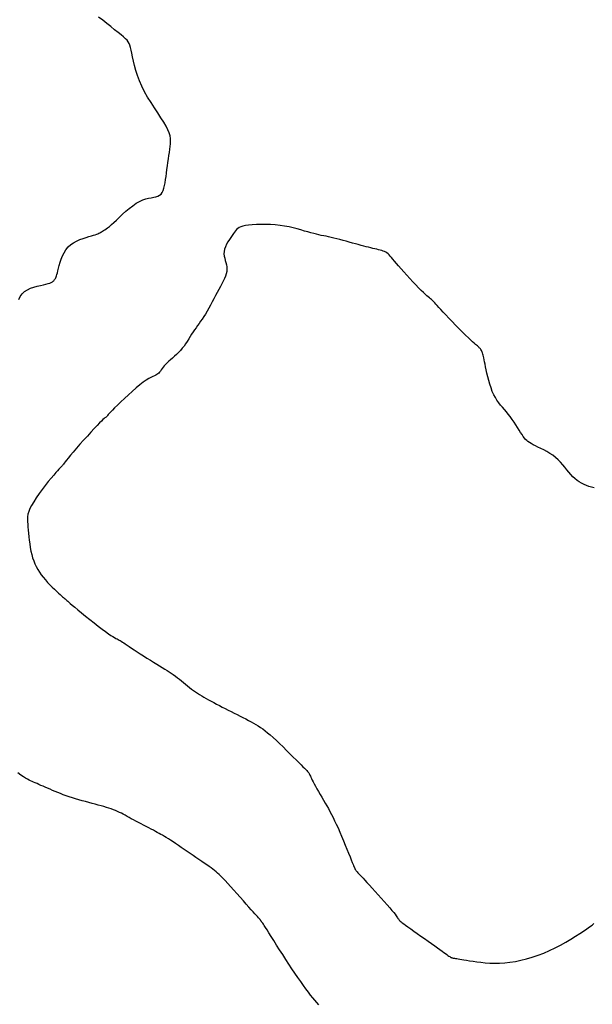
# Model space of a CAD drawing. Header units: millimetres. Extents: x 32690613 to 32693367, y 5343692 to 5344708.
# Tile 324 of 656: x 32692888 to 32692900, y 5343719 to 5343740. Entities that reach past the tile are written whole.
import ezdxf

# ---------------------------------------------------------------- set-up
doc = ezdxf.new("R2010")
doc.units = ezdxf.units.MM
doc.header["$LTSCALE"] = 20
doc.layers.add('02-DGM_HL_493.50', color=112, linetype='Continuous')

msp = doc.modelspace()

# ---------------------------------------------------------------- linework, layer by layer
at = {"layer": '02-DGM_HL_493.50', "elevation": 493.5, "flags": 128}
for points in [[(32692888.093, 5343734.335), (32692888.125, 5343734.4), (32692888.166, 5343734.458), (32692888.218, 5343734.506), (32692888.279, 5343734.545), (32692888.347, 5343734.577), (32692888.417, 5343734.602), (32692888.488, 5343734.622), (32692888.557, 5343734.638), (32692888.621, 5343734.652), (32692888.677, 5343734.665), (32692888.724, 5343734.678), (32692888.761, 5343734.69), (32692888.791, 5343734.703), (32692888.813, 5343734.715), (32692888.831, 5343734.728), (32692888.844, 5343734.74), (32692888.854, 5343734.752), (32692888.862, 5343734.764), (32692888.87, 5343734.776), (32692888.878, 5343734.789), (32692888.886, 5343734.803), (32692888.894, 5343734.822), (32692888.903, 5343734.845), (32692888.912, 5343734.874), (32692888.923, 5343734.91), (32692888.934, 5343734.954), (32692888.947, 5343735.007), (32692888.962, 5343735.068), (32692888.981, 5343735.134), (32692889.003, 5343735.203), (32692889.03, 5343735.273), (32692889.064, 5343735.341), (32692889.104, 5343735.405), (32692889.151, 5343735.463), (32692889.207, 5343735.513), (32692889.269, 5343735.555), (32692889.335, 5343735.591), (32692889.404, 5343735.621), (32692889.471, 5343735.646), (32692889.537, 5343735.667), (32692889.598, 5343735.685), (32692889.651, 5343735.7), (32692889.697, 5343735.714), (32692889.734, 5343735.726), (32692889.765, 5343735.737), (32692889.791, 5343735.748), (32692889.814, 5343735.758), (32692889.833, 5343735.768), (32692889.852, 5343735.778), (32692889.87, 5343735.789), (32692889.89, 5343735.801), (32692889.912, 5343735.814), (32692889.937, 5343735.83), (32692889.966, 5343735.851), (32692889.999, 5343735.876), (32692890.037, 5343735.906), (32692890.081, 5343735.944), (32692890.131, 5343735.989), (32692890.189, 5343736.042), (32692890.252, 5343736.102), (32692890.319, 5343736.165), (32692890.391, 5343736.229), (32692890.464, 5343736.291), (32692890.538, 5343736.349), (32692890.611, 5343736.4), (32692890.683, 5343736.442), (32692890.752, 5343736.473), (32692890.817, 5343736.495), (32692890.879, 5343736.51), (32692890.936, 5343736.52), (32692890.989, 5343736.529), (32692891.036, 5343736.539), (32692891.079, 5343736.552), (32692891.115, 5343736.572), (32692891.145, 5343736.599), (32692891.17, 5343736.635), (32692891.19, 5343736.678), (32692891.207, 5343736.727), (32692891.22, 5343736.783), (32692891.232, 5343736.843), (32692891.242, 5343736.909), (32692891.252, 5343736.978), (32692891.262, 5343737.05), (32692891.273, 5343737.125), (32692891.284, 5343737.201), (32692891.294, 5343737.276), (32692891.305, 5343737.351), (32692891.315, 5343737.424), (32692891.325, 5343737.493), (32692891.334, 5343737.559), (32692891.343, 5343737.619), (32692891.349, 5343737.676), (32692891.351, 5343737.732), (32692891.348, 5343737.788), (32692891.339, 5343737.847), (32692891.321, 5343737.91), (32692891.293, 5343737.979), (32692891.254, 5343738.056), (32692891.204, 5343738.142), (32692891.143, 5343738.237), (32692891.075, 5343738.339), (32692891.003, 5343738.447), (32692890.93, 5343738.56), (32692890.858, 5343738.675), (32692890.791, 5343738.792), (32692890.731, 5343738.91), (32692890.68, 5343739.026), (32692890.638, 5343739.14), (32692890.603, 5343739.25), (32692890.575, 5343739.355), (32692890.553, 5343739.453), (32692890.534, 5343739.542), (32692890.519, 5343739.621), (32692890.506, 5343739.689), (32692890.493, 5343739.746), (32692890.479, 5343739.792), (32692890.463, 5343739.831), (32692890.443, 5343739.865), (32692890.417, 5343739.898), (32692890.384, 5343739.931), (32692890.341, 5343739.969), (32692890.288, 5343740.012), (32692890.224, 5343740.065), (32692890.15, 5343740.124), (32692890.069, 5343740.19), (32692889.983, 5343740.258), (32692889.895, 5343740.328), (32692889.807, 5343740.397)], [(32692900.439, 5343730.293), (32692900.383, 5343730.31), (32692900.327, 5343730.328), (32692900.273, 5343730.348), (32692900.22, 5343730.37), (32692900.169, 5343730.396), (32692900.119, 5343730.424), (32692900.071, 5343730.456), (32692900.024, 5343730.493), (32692899.979, 5343730.534), (32692899.936, 5343730.58), (32692899.894, 5343730.63), (32692899.851, 5343730.682), (32692899.808, 5343730.737), (32692899.763, 5343730.792), (32692899.716, 5343730.846), (32692899.665, 5343730.899), (32692899.61, 5343730.948), (32692899.55, 5343730.994), (32692899.487, 5343731.036), (32692899.422, 5343731.074), (32692899.357, 5343731.11), (32692899.293, 5343731.142), (32692899.232, 5343731.171), (32692899.176, 5343731.197), (32692899.126, 5343731.222), (32692899.083, 5343731.244), (32692899.048, 5343731.266), (32692899.017, 5343731.287), (32692898.99, 5343731.31), (32692898.965, 5343731.336), (32692898.941, 5343731.364), (32692898.917, 5343731.398), (32692898.89, 5343731.437), (32692898.861, 5343731.483), (32692898.829, 5343731.534), (32692898.794, 5343731.589), (32692898.757, 5343731.647), (32692898.719, 5343731.706), (32692898.679, 5343731.765), (32692898.638, 5343731.823), (32692898.596, 5343731.878), (32692898.554, 5343731.929), (32692898.512, 5343731.978), (32692898.471, 5343732.025), (32692898.43, 5343732.072), (32692898.391, 5343732.122), (32692898.353, 5343732.174), (32692898.318, 5343732.231), (32692898.284, 5343732.294), (32692898.253, 5343732.364), (32692898.225, 5343732.439), (32692898.199, 5343732.518), (32692898.176, 5343732.598), (32692898.155, 5343732.678), (32692898.137, 5343732.755), (32692898.121, 5343732.828), (32692898.107, 5343732.894), (32692898.096, 5343732.951), (32692898.086, 5343733.002), (32692898.077, 5343733.045), (32692898.07, 5343733.082), (32692898.063, 5343733.114), (32692898.057, 5343733.142), (32692898.051, 5343733.167), (32692898.044, 5343733.189), (32692898.036, 5343733.209), (32692898.027, 5343733.227), (32692898.018, 5343733.245), (32692898.008, 5343733.261), (32692897.997, 5343733.276), (32692897.985, 5343733.289), (32692897.973, 5343733.302), (32692897.96, 5343733.315), (32692897.947, 5343733.327), (32692897.932, 5343733.339), (32692897.914, 5343733.355), (32692897.892, 5343733.373), (32692897.864, 5343733.397), (32692897.83, 5343733.428), (32692897.789, 5343733.466), (32692897.739, 5343733.514), (32692897.68, 5343733.572), (32692897.613, 5343733.638), (32692897.541, 5343733.71), (32692897.466, 5343733.786), (32692897.392, 5343733.862), (32692897.32, 5343733.936), (32692897.254, 5343734.005), (32692897.195, 5343734.068), (32692897.145, 5343734.122), (32692897.104, 5343734.167), (32692897.071, 5343734.205), (32692897.043, 5343734.237), (32692897.02, 5343734.263), (32692897, 5343734.285), (32692896.983, 5343734.304), (32692896.965, 5343734.321), (32692896.947, 5343734.338), (32692896.927, 5343734.354), (32692896.904, 5343734.372), (32692896.878, 5343734.393), (32692896.848, 5343734.418), (32692896.813, 5343734.449), (32692896.773, 5343734.486), (32692896.725, 5343734.532), (32692896.671, 5343734.586), (32692896.611, 5343734.648), (32692896.548, 5343734.715), (32692896.483, 5343734.785), (32692896.418, 5343734.857), (32692896.355, 5343734.927), (32692896.295, 5343734.994), (32692896.242, 5343735.056), (32692896.196, 5343735.111), (32692896.156, 5343735.159), (32692896.121, 5343735.2), (32692896.091, 5343735.237), (32692896.064, 5343735.268), (32692896.039, 5343735.294), (32692896.015, 5343735.316), (32692895.991, 5343735.335), (32692895.966, 5343735.351), (32692895.939, 5343735.365), (32692895.91, 5343735.377), (32692895.879, 5343735.387), (32692895.847, 5343735.396), (32692895.812, 5343735.405), (32692895.775, 5343735.414), (32692895.735, 5343735.423), (32692895.692, 5343735.433), (32692895.647, 5343735.444), (32692895.598, 5343735.456), (32692895.547, 5343735.469), (32692895.493, 5343735.482), (32692895.437, 5343735.497), (32692895.378, 5343735.513), (32692895.316, 5343735.53), (32692895.251, 5343735.548), (32692895.185, 5343735.566), (32692895.118, 5343735.585), (32692895.05, 5343735.604), (32692894.984, 5343735.622), (32692894.918, 5343735.639), (32692894.856, 5343735.655), (32692894.796, 5343735.669), (32692894.74, 5343735.682), (32692894.687, 5343735.693), (32692894.635, 5343735.703), (32692894.584, 5343735.713), (32692894.532, 5343735.724), (32692894.479, 5343735.736), (32692894.422, 5343735.75), (32692894.361, 5343735.766), (32692894.295, 5343735.785), (32692894.224, 5343735.806), (32692894.148, 5343735.829), (32692894.067, 5343735.852), (32692893.982, 5343735.874), (32692893.892, 5343735.895), (32692893.797, 5343735.913), (32692893.699, 5343735.927), (32692893.597, 5343735.938), (32692893.493, 5343735.945), (32692893.389, 5343735.948), (32692893.288, 5343735.948), (32692893.192, 5343735.944), (32692893.103, 5343735.939), (32692893.023, 5343735.931), (32692892.954, 5343735.921), (32692892.898, 5343735.909), (32692892.854, 5343735.895), (32692892.819, 5343735.879), (32692892.79, 5343735.861), (32692892.767, 5343735.839), (32692892.745, 5343735.813), (32692892.724, 5343735.783), (32692892.7, 5343735.749), (32692892.673, 5343735.71), (32692892.642, 5343735.667), (32692892.611, 5343735.621), (32692892.581, 5343735.572), (32692892.552, 5343735.521), (32692892.528, 5343735.47), (32692892.51, 5343735.418), (32692892.499, 5343735.367), (32692892.496, 5343735.317), (32692892.501, 5343735.269), (32692892.511, 5343735.222), (32692892.523, 5343735.175), (32692892.536, 5343735.128), (32692892.548, 5343735.082), (32692892.557, 5343735.035), (32692892.56, 5343734.987), (32692892.556, 5343734.939), (32692892.545, 5343734.89), (32692892.528, 5343734.839), (32692892.506, 5343734.786), (32692892.48, 5343734.732), (32692892.451, 5343734.675), (32692892.419, 5343734.615), (32692892.385, 5343734.553), (32692892.35, 5343734.488), (32692892.315, 5343734.42), (32692892.279, 5343734.351), (32692892.243, 5343734.283), (32692892.206, 5343734.214), (32692892.17, 5343734.148), (32692892.134, 5343734.084), (32692892.098, 5343734.025), (32692892.063, 5343733.969), (32692892.029, 5343733.918), (32692891.995, 5343733.869), (32692891.962, 5343733.822), (32692891.929, 5343733.777), (32692891.897, 5343733.732), (32692891.865, 5343733.687), (32692891.833, 5343733.641), (32692891.802, 5343733.592), (32692891.771, 5343733.542), (32692891.739, 5343733.491), (32692891.706, 5343733.439), (32692891.673, 5343733.388), (32692891.638, 5343733.338), (32692891.601, 5343733.289), (32692891.563, 5343733.243), (32692891.522, 5343733.199), (32692891.479, 5343733.157), (32692891.436, 5343733.118), (32692891.393, 5343733.08), (32692891.351, 5343733.045), (32692891.312, 5343733.01), (32692891.275, 5343732.977), (32692891.242, 5343732.945), (32692891.214, 5343732.913), (32692891.19, 5343732.882), (32692891.169, 5343732.853), (32692891.149, 5343732.825), (32692891.132, 5343732.8), (32692891.114, 5343732.777), (32692891.096, 5343732.756), (32692891.077, 5343732.739), (32692891.055, 5343732.725), (32692891.031, 5343732.713), (32692891.002, 5343732.7), (32692890.968, 5343732.685), (32692890.928, 5343732.665), (32692890.882, 5343732.639), (32692890.827, 5343732.605), (32692890.764, 5343732.56), (32692890.692, 5343732.504), (32692890.612, 5343732.438), (32692890.529, 5343732.366), (32692890.445, 5343732.29), (32692890.362, 5343732.214), (32692890.283, 5343732.14), (32692890.212, 5343732.072), (32692890.15, 5343732.012), (32692890.101, 5343731.962), (32692890.063, 5343731.922), (32692890.034, 5343731.891), (32692890.013, 5343731.868), (32692889.998, 5343731.85), (32692889.987, 5343731.837), (32692889.98, 5343731.828), (32692889.973, 5343731.821), (32692889.965, 5343731.814), (32692889.955, 5343731.807), (32692889.942, 5343731.797), (32692889.924, 5343731.781), (32692889.9, 5343731.76), (32692889.868, 5343731.729), (32692889.827, 5343731.689), (32692889.776, 5343731.636), (32692889.713, 5343731.569), (32692889.642, 5343731.492), (32692889.565, 5343731.408), (32692889.485, 5343731.319), (32692889.406, 5343731.23), (32692889.33, 5343731.144), (32692889.261, 5343731.064), (32692889.201, 5343730.994), (32692889.152, 5343730.936), (32692889.115, 5343730.889), (32692889.087, 5343730.853), (32692889.066, 5343730.825), (32692889.051, 5343730.804), (32692889.041, 5343730.788), (32692889.032, 5343730.777), (32692889.025, 5343730.767), (32692889.016, 5343730.758), (32692889.006, 5343730.748), (32692888.993, 5343730.736), (32692888.975, 5343730.719), (32692888.952, 5343730.695), (32692888.923, 5343730.664), (32692888.887, 5343730.623), (32692888.842, 5343730.571), (32692888.788, 5343730.506), (32692888.727, 5343730.431), (32692888.662, 5343730.348), (32692888.596, 5343730.261), (32692888.53, 5343730.171), (32692888.469, 5343730.083), (32692888.413, 5343729.998), (32692888.367, 5343729.919), (32692888.332, 5343729.85), (32692888.307, 5343729.787), (32692888.29, 5343729.73), (32692888.281, 5343729.676), (32692888.278, 5343729.623), (32692888.28, 5343729.57), (32692888.284, 5343729.515), (32692888.29, 5343729.456), (32692888.296, 5343729.391), (32692888.302, 5343729.32), (32692888.31, 5343729.246), (32692888.318, 5343729.17), (32692888.328, 5343729.093), (32692888.34, 5343729.015), (32692888.354, 5343728.939), (32692888.371, 5343728.866), (32692888.39, 5343728.796), (32692888.413, 5343728.73), (32692888.438, 5343728.666), (32692888.467, 5343728.606), (32692888.499, 5343728.547), (32692888.535, 5343728.49), (32692888.574, 5343728.433), (32692888.617, 5343728.378), (32692888.663, 5343728.323), (32692888.712, 5343728.268), (32692888.761, 5343728.216), (32692888.811, 5343728.166), (32692888.859, 5343728.119), (32692888.904, 5343728.076), (32692888.945, 5343728.038), (32692888.981, 5343728.005), (32692889.011, 5343727.978), (32692889.034, 5343727.957), (32692889.053, 5343727.941), (32692889.068, 5343727.928), (32692889.079, 5343727.918), (32692889.088, 5343727.911), (32692889.095, 5343727.905), (32692889.101, 5343727.9), (32692889.107, 5343727.894), (32692889.115, 5343727.887), (32692889.126, 5343727.877), (32692889.142, 5343727.863), (32692889.166, 5343727.843), (32692889.198, 5343727.816), (32692889.24, 5343727.781), (32692889.295, 5343727.735), (32692889.363, 5343727.679), (32692889.442, 5343727.615), (32692889.528, 5343727.545), (32692889.618, 5343727.473), (32692889.709, 5343727.4), (32692889.798, 5343727.331), (32692889.881, 5343727.267), (32692889.954, 5343727.211), (32692890.017, 5343727.166), (32692890.069, 5343727.131), (32692890.111, 5343727.103), (32692890.147, 5343727.082), (32692890.176, 5343727.066), (32692890.201, 5343727.054), (32692890.223, 5343727.042), (32692890.245, 5343727.031), (32692890.266, 5343727.019), (32692890.289, 5343727.004), (32692890.315, 5343726.987), (32692890.344, 5343726.968), (32692890.377, 5343726.946), (32692890.415, 5343726.92), (32692890.458, 5343726.89), (32692890.509, 5343726.857), (32692890.567, 5343726.819), (32692890.631, 5343726.778), (32692890.7, 5343726.734), (32692890.772, 5343726.689), (32692890.844, 5343726.643), (32692890.917, 5343726.598), (32692890.987, 5343726.555), (32692891.053, 5343726.514), (32692891.115, 5343726.476), (32692891.172, 5343726.442), (32692891.224, 5343726.409), (32692891.274, 5343726.379), (32692891.321, 5343726.348), (32692891.366, 5343726.319), (32692891.409, 5343726.288), (32692891.452, 5343726.257), (32692891.495, 5343726.223), (32692891.539, 5343726.189), (32692891.582, 5343726.153), (32692891.625, 5343726.117), (32692891.668, 5343726.081), (32692891.711, 5343726.045), (32692891.754, 5343726.011), (32692891.797, 5343725.978), (32692891.84, 5343725.947), (32692891.883, 5343725.917), (32692891.927, 5343725.889), (32692891.972, 5343725.861), (32692892.018, 5343725.834), (32692892.066, 5343725.806), (32692892.115, 5343725.778), (32692892.167, 5343725.75), (32692892.222, 5343725.72), (32692892.279, 5343725.689), (32692892.337, 5343725.657), (32692892.398, 5343725.625), (32692892.46, 5343725.593), (32692892.523, 5343725.56), (32692892.586, 5343725.527), (32692892.65, 5343725.494), (32692892.714, 5343725.462), (32692892.777, 5343725.43), (32692892.84, 5343725.398), (32692892.901, 5343725.367), (32692892.961, 5343725.337), (32692893.02, 5343725.306), (32692893.076, 5343725.277), (32692893.13, 5343725.247), (32692893.181, 5343725.218), (32692893.23, 5343725.188), (32692893.279, 5343725.157), (32692893.328, 5343725.122), (32692893.378, 5343725.085), (32692893.432, 5343725.042), (32692893.489, 5343724.994), (32692893.551, 5343724.938), (32692893.619, 5343724.876), (32692893.69, 5343724.808), (32692893.764, 5343724.736), (32692893.838, 5343724.663), (32692893.911, 5343724.59), (32692893.98, 5343724.521), (32692894.044, 5343724.457), (32692894.101, 5343724.4), (32692894.15, 5343724.352), (32692894.19, 5343724.313), (32692894.223, 5343724.28), (32692894.25, 5343724.253), (32692894.271, 5343724.231), (32692894.288, 5343724.212), (32692894.302, 5343724.196), (32692894.313, 5343724.181), (32692894.322, 5343724.165), (32692894.331, 5343724.149), (32692894.339, 5343724.131), (32692894.349, 5343724.11), (32692894.359, 5343724.086), (32692894.372, 5343724.058), (32692894.388, 5343724.025), (32692894.408, 5343723.987), (32692894.432, 5343723.942), (32692894.459, 5343723.892), (32692894.49, 5343723.838), (32692894.524, 5343723.78), (32692894.559, 5343723.72), (32692894.595, 5343723.658), (32692894.631, 5343723.596), (32692894.667, 5343723.534), (32692894.701, 5343723.474), (32692894.735, 5343723.413), (32692894.768, 5343723.352), (32692894.802, 5343723.29), (32692894.835, 5343723.224), (32692894.87, 5343723.155), (32692894.905, 5343723.08), (32692894.942, 5343723), (32692894.98, 5343722.912), (32692895.019, 5343722.82), (32692895.059, 5343722.726), (32692895.097, 5343722.633), (32692895.134, 5343722.542), (32692895.169, 5343722.457), (32692895.2, 5343722.38), (32692895.226, 5343722.314), (32692895.248, 5343722.261), (32692895.265, 5343722.218), (32692895.278, 5343722.186), (32692895.288, 5343722.163), (32692895.295, 5343722.146), (32692895.3, 5343722.135), (32692895.303, 5343722.127), (32692895.306, 5343722.121), (32692895.308, 5343722.116), (32692895.31, 5343722.111), (32692895.313, 5343722.106), (32692895.318, 5343722.1), (32692895.323, 5343722.092), (32692895.331, 5343722.082), (32692895.341, 5343722.07), (32692895.354, 5343722.055), (32692895.371, 5343722.037), (32692895.391, 5343722.014), (32692895.416, 5343721.988), (32692895.445, 5343721.956), (32692895.479, 5343721.919), (32692895.519, 5343721.876), (32692895.564, 5343721.826), (32692895.616, 5343721.769), (32692895.675, 5343721.705), (32692895.738, 5343721.636), (32692895.803, 5343721.564), (32692895.87, 5343721.491), (32692895.934, 5343721.418), (32692895.995, 5343721.349), (32692896.051, 5343721.286), (32692896.098, 5343721.23), (32692896.137, 5343721.184), (32692896.167, 5343721.146), (32692896.189, 5343721.116), (32692896.206, 5343721.092), (32692896.219, 5343721.073), (32692896.229, 5343721.058), (32692896.237, 5343721.046), (32692896.244, 5343721.035), (32692896.253, 5343721.024), (32692896.264, 5343721.012), (32692896.278, 5343720.999), (32692896.297, 5343720.983), (32692896.322, 5343720.964), (32692896.353, 5343720.94), (32692896.393, 5343720.911), (32692896.442, 5343720.876), (32692896.502, 5343720.834), (32692896.569, 5343720.786), (32692896.642, 5343720.734), (32692896.719, 5343720.679), (32692896.797, 5343720.624), (32692896.874, 5343720.569), (32692896.948, 5343720.517), (32692897.016, 5343720.469), (32692897.076, 5343720.426), (32692897.129, 5343720.388), (32692897.175, 5343720.355), (32692897.215, 5343720.327), (32692897.249, 5343720.303), (32692897.278, 5343720.282), (32692897.302, 5343720.265), (32692897.322, 5343720.251), (32692897.339, 5343720.239), (32692897.353, 5343720.23), (32692897.365, 5343720.223), (32692897.377, 5343720.218), (32692897.387, 5343720.213), (32692897.399, 5343720.21), (32692897.411, 5343720.207), (32692897.425, 5343720.205), (32692897.443, 5343720.202), (32692897.463, 5343720.199), (32692897.488, 5343720.195), (32692897.518, 5343720.19), (32692897.554, 5343720.185), (32692897.596, 5343720.178), (32692897.645, 5343720.17), (32692897.701, 5343720.161), (32692897.766, 5343720.15), (32692897.839, 5343720.138), (32692897.919, 5343720.126), (32692898.005, 5343720.116), (32692898.098, 5343720.106), (32692898.196, 5343720.1), (32692898.299, 5343720.097), (32692898.407, 5343720.099), (32692898.518, 5343720.106), (32692898.632, 5343720.119), (32692898.749, 5343720.137), (32692898.868, 5343720.16), (32692898.989, 5343720.19), (32692899.111, 5343720.225), (32692899.234, 5343720.267), (32692899.357, 5343720.314), (32692899.48, 5343720.368), (32692899.601, 5343720.426), (32692899.719, 5343720.487), (32692899.832, 5343720.55), (32692899.94, 5343720.613), (32692900.04, 5343720.675), (32692900.131, 5343720.733), (32692900.212, 5343720.786), (32692900.282, 5343720.834), (32692900.341, 5343720.876), (32692900.392, 5343720.914), (32692900.434, 5343720.948)], [(32692894.532, 5343719.205), (32692894.488, 5343719.253), (32692894.445, 5343719.302), (32692894.401, 5343719.355), (32692894.355, 5343719.413), (32692894.306, 5343719.477), (32692894.254, 5343719.546), (32692894.199, 5343719.622), (32692894.141, 5343719.703), (32692894.081, 5343719.789), (32692894.019, 5343719.88), (32692893.955, 5343719.975), (32692893.889, 5343720.075), (32692893.822, 5343720.177), (32692893.755, 5343720.282), (32692893.689, 5343720.385), (32692893.625, 5343720.486), (32692893.565, 5343720.581), (32692893.51, 5343720.669), (32692893.461, 5343720.747), (32692893.419, 5343720.814), (32692893.386, 5343720.866), (32692893.36, 5343720.907), (32692893.34, 5343720.936), (32692893.326, 5343720.957), (32692893.317, 5343720.971), (32692893.311, 5343720.979), (32692893.307, 5343720.984), (32692893.304, 5343720.988), (32692893.302, 5343720.991), (32692893.3, 5343720.994), (32692893.297, 5343720.998), (32692893.294, 5343721.003), (32692893.289, 5343721.009), (32692893.283, 5343721.017), (32692893.275, 5343721.027), (32692893.265, 5343721.04), (32692893.252, 5343721.055), (32692893.236, 5343721.073), (32692893.215, 5343721.096), (32692893.191, 5343721.124), (32692893.161, 5343721.157), (32692893.125, 5343721.198), (32692893.082, 5343721.245), (32692893.032, 5343721.301), (32692892.975, 5343721.366), (32692892.911, 5343721.437), (32692892.844, 5343721.513), (32692892.774, 5343721.59), (32692892.705, 5343721.667), (32692892.638, 5343721.741), (32692892.576, 5343721.809), (32692892.52, 5343721.87), (32692892.471, 5343721.921), (32692892.43, 5343721.964), (32692892.393, 5343722), (32692892.36, 5343722.031), (32692892.327, 5343722.059), (32692892.295, 5343722.085), (32692892.26, 5343722.112), (32692892.221, 5343722.14), (32692892.177, 5343722.171), (32692892.128, 5343722.206), (32692892.074, 5343722.243), (32692892.017, 5343722.282), (32692891.957, 5343722.323), (32692891.895, 5343722.366), (32692891.832, 5343722.409), (32692891.768, 5343722.453), (32692891.704, 5343722.497), (32692891.64, 5343722.54), (32692891.578, 5343722.583), (32692891.517, 5343722.624), (32692891.458, 5343722.663), (32692891.402, 5343722.7), (32692891.35, 5343722.734), (32692891.302, 5343722.766), (32692891.257, 5343722.793), (32692891.216, 5343722.818), (32692891.178, 5343722.841), (32692891.14, 5343722.862), (32692891.103, 5343722.883), (32692891.064, 5343722.904), (32692891.024, 5343722.925), (32692890.98, 5343722.948), (32692890.932, 5343722.972), (32692890.88, 5343722.999), (32692890.827, 5343723.027), (32692890.771, 5343723.056), (32692890.716, 5343723.085), (32692890.66, 5343723.114), (32692890.607, 5343723.143), (32692890.555, 5343723.171), (32692890.507, 5343723.197), (32692890.462, 5343723.222), (32692890.419, 5343723.247), (32692890.377, 5343723.27), (32692890.336, 5343723.292), (32692890.296, 5343723.313), (32692890.255, 5343723.333), (32692890.213, 5343723.352), (32692890.17, 5343723.371), (32692890.124, 5343723.389), (32692890.077, 5343723.406), (32692890.027, 5343723.424), (32692889.974, 5343723.44), (32692889.919, 5343723.457), (32692889.861, 5343723.474), (32692889.799, 5343723.491), (32692889.734, 5343723.509), (32692889.667, 5343723.526), (32692889.597, 5343723.545), (32692889.526, 5343723.563), (32692889.455, 5343723.583), (32692889.383, 5343723.602), (32692889.312, 5343723.623), (32692889.243, 5343723.644), (32692889.176, 5343723.666), (32692889.111, 5343723.689), (32692889.048, 5343723.712), (32692888.988, 5343723.736), (32692888.929, 5343723.76), (32692888.872, 5343723.783), (32692888.816, 5343723.806), (32692888.763, 5343723.829), (32692888.711, 5343723.851), (32692888.662, 5343723.873), (32692888.614, 5343723.893), (32692888.568, 5343723.913), (32692888.525, 5343723.932), (32692888.484, 5343723.95), (32692888.446, 5343723.966), (32692888.41, 5343723.982), (32692888.378, 5343723.996), (32692888.346, 5343724.011), (32692888.313, 5343724.027), (32692888.278, 5343724.046), (32692888.239, 5343724.069), (32692888.192, 5343724.098), (32692888.138, 5343724.133), (32692888.073, 5343724.178)]]:
    msp.add_lwpolyline(points, dxfattribs=at)

doc.saveas('drawing.dxf')
